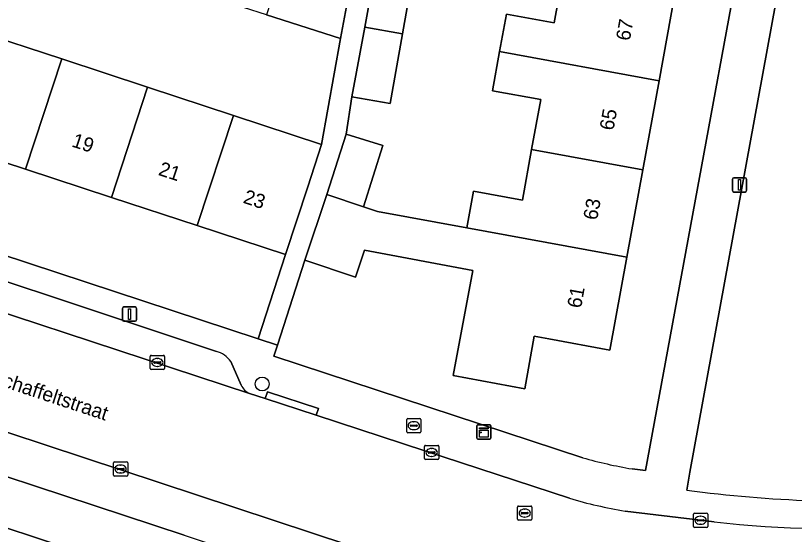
# Model space of a CAD drawing. Extents: x 160554 to 161248, y 385329 to 386506.
# Drawn here: x 161011.2 to 161065.9, y 385862.3 to 385898.7 of the extents above; entities that cross this region are included whole.
import ezdxf

# ---------------------------------------------------------------- set-up
doc = ezdxf.new("R2010")
doc.units = 0
for name, color, linetype in [('IMGEO_Boom', 7, 'Continuous'), ('IMGEO_Brandkraan', 7, 'Continuous'), ('IMGEO_Erf', 7, 'Continuous'), ('IMGEO_Groenvoorziening', 7, 'Continuous'), ('IMGEO_Kast', 7, 'Continuous'), ('IMGEO_Kolk', 7, 'Continuous'), ('IMGEO_Lichtmast', 7, 'Continuous'), ('IMGEO_Openbare_ruimte_label', 7, 'Continuous'), ('IMGEO_Pand', 7, 'Continuous'), ('IMGEO_Pand_nummerreeks', 7, 'Continuous'), ('IMGEO_Parkeervlak_open', 7, 'Continuous'), ('IMGEO_Rijbaan_lokaal_gesloten', 7, 'Continuous'), ('IMGEO_Rioolput', 7, 'Continuous'), ('IMGEO_Voetpad_open', 7, 'Continuous')]:
    doc.layers.add(name, color=color, linetype=linetype)

msp = doc.modelspace()

# ---------------------------------------------------------------- linework, layer by layer
at = {"layer": 'IMGEO_Boom'}
msp.add_circle((161028.5, 385872.811), 0.489, dxfattribs=at)
at = {"layer": 'IMGEO_Brandkraan'}
for p, q in [((161038.651, 385869.46), (161038.651, 385870.312)), ((161038.726, 385870.386), (161039.578, 385870.386)), ((161039.652, 385870.312), (161039.652, 385869.46)), ((161038.91, 385869.88), (161038.91, 385869.892)), ((161039.348, 385869.843), (161038.95, 385869.843)), ((161038.953, 385869.929), (161039.351, 385869.929)), ((161039.139, 385870.166), (161039.164, 385870.166)), ((161039.394, 385869.892), (161039.394, 385869.88)), ((161039.578, 385869.386), (161038.726, 385869.386)), ((161039.162, 385869.606), (161039.137, 385869.606))]:
    msp.add_line(p, q, dxfattribs=at)
for points in [[(161038.651, 385869.46), (161038.651, 385870.312)], [(161038.726, 385870.386), (161039.578, 385870.386)], [(161039.652, 385870.312), (161039.652, 385869.46)], [(161039.578, 385869.386), (161038.726, 385869.386)]]:
    msp.add_lwpolyline(points, dxfattribs=at)
for centre, radius, start, end in [((161038.728, 385870.31), 0.0765, 91.552, 178.448), ((161038.728, 385870.31), 0.0765, 91.552, 178.448), ((161039.576, 385870.31), 0.0765, 1.552, 88.448), ((161039.576, 385870.31), 0.0765, 1.552, 88.448), ((161038.95, 385869.889), 0.0403, 85.8775, 175.7526), ((161038.947, 385869.879), 0.0366, 178.938, 274.7102), ((161039.351, 385869.886), 0.043, 264.8664, 352.4533), ((161039.355, 385869.891), 0.0386, 1.7309, 96.639), ((161038.728, 385869.462), 0.0765, 181.552, 268.448), ((161038.728, 385869.462), 0.0765, 181.552, 268.448), ((161039.576, 385869.462), 0.0765, 271.552, 358.448), ((161039.576, 385869.462), 0.0765, 271.552, 358.448)]:
    msp.add_arc(centre, radius, start, end, dxfattribs=at)
for centre, major_axis, ratio, start_param, end_param in [((161039.138, 385869.886), (-0.387, 0.002), 0.722429, 4.712389, 7.853982), ((161039.163, 385869.886), (-0.39, 0.002), 0.717154, 1.570796, 4.712389)]:
    msp.add_ellipse(centre, major_axis=major_axis, ratio=ratio, start_param=start_param, end_param=end_param, dxfattribs=at)
at = {"layer": 'IMGEO_Erf'}
for points in [[(161054.477, 385866.855), (161055.411, 385866.741), (161065.687, 385922.472)], [(161008.409, 385897.602), (161014.435, 385895.622), (161020.462, 385893.643), (161026.487, 385891.664), (161032.681, 385889.629), (161033.996, 385897.051), (161028.808, 385898.728), (161023.969, 385900.292), (161024.767, 385902.852), (161022.445, 385903.609), (161021.645, 385901.044), (161016.737, 385902.631), (161011.929, 385904.185), (161012.736, 385906.774), (161010.423, 385907.481)], [(161039.279, 385902.547), (161038.356, 385897.375), (161037.484, 385892.484), (161034.808, 385892.954), (161034.398, 385890.345), (161036.967, 385889.554), (161035.614, 385885.247), (161036.607, 385884.914), (161042.88, 385883.769), (161043.257, 385885.836), (161043.349, 385886.338), (161046.772, 385885.714), (161047.421, 385889.272), (161048.06, 385892.772), (161044.671, 385893.391), (161045.171, 385896.132), (161045.652, 385898.769)], [(161045.652, 385898.769), (161049.011, 385898.156), (161049.669, 385901.761)], [(161057.508, 385900.331), (161056.37, 385894.089), (161055.231, 385887.847), (161054.113, 385881.72), (161052.922, 385875.189), (161048.625, 385875.973), (161047.612, 385876.158), (161046.938, 385872.462), (161041.914, 385873.401), (161043.295, 385880.78), (161035.697, 385882.202), (161035.06, 385880.306), (161031.5, 385881.501), (161029.576, 385875.534), (161029.325, 385874.756), (161051.006, 385867.64)], [(161023.033, 385862.205), (161000, 385869.784), (160946.704, 385887.32)], [(161010.098, 385862.856), (161015.773, 385860.978)]]:
    msp.add_lwpolyline(points, dxfattribs=at)
msp.add_lwpolyline([(160993.815, 385893.822), (160987.788, 385895.801), (160981.762, 385897.781), (160975.737, 385899.76), (160969.709, 385901.739), (160963.684, 385903.718), (160957.49, 385905.753), (160955.622, 385900.265), (160960.546, 385898.367), (161000, 385885.266), (161028.22, 385875.98), (161030.139, 385881.89), (161023.945, 385883.925), (161017.919, 385885.904), (161011.893, 385887.883), (161005.867, 385889.863), (161000, 385891.79), (160999.841, 385891.842)], close=True, dxfattribs=at)
msp.add_arc((161059.465, 385896.977), 30.532, 253.9155, 260.5973, dxfattribs=at)
at = {"layer": 'IMGEO_Groenvoorziening'}
msp.add_lwpolyline([(161073.9, 385911.717), (161071.224, 385912.172), (161067, 385912.891), (161058.528, 385866.63), (161058.312, 385865.35)], dxfattribs=at)
msp.add_arc((161070.777, 385962.418), 97.865, 262.68255, 267.86332, dxfattribs=at)
at = {"layer": 'IMGEO_Kast'}
for p, q in [((161043.569, 385869.025), (161043.569, 385869.866)), ((161043.569, 385869.866), (161043.569, 385869.025)), ((161043.644, 385869.95), (161044.485, 385869.95)), ((161044.485, 385869.95), (161043.644, 385869.95)), ((161044.569, 385869.875), (161044.569, 385869.034)), ((161044.569, 385869.034), (161044.569, 385869.875)), ((161044.494, 385868.95), (161043.653, 385868.95)), ((161043.653, 385868.95), (161044.494, 385868.95))]:
    msp.add_line(p, q, dxfattribs=at)
for points in [[(161043.764, 385869.74), (161044.364, 385869.74), (161044.364, 385869.655), (161043.764, 385869.655), (161043.764, 385869.74)], [(161043.764, 385869.565), (161044.364, 385869.565), (161044.364, 385869.076), (161043.764, 385869.076), (161043.764, 385869.565)]]:
    msp.add_lwpolyline(points, dxfattribs=at)
msp.add_circle((161043.848, 385869.414), 0.0377, dxfattribs=at)
for centre, start, end in [((161043.647, 385869.872), 92.4484, 184.2845), ((161043.647, 385869.872), 92.4484, 184.2845), ((161044.491, 385869.872), 2.4484, 94.2845), ((161044.491, 385869.872), 2.4484, 94.2845), ((161043.647, 385869.028), 182.4484, 274.2845), ((161043.647, 385869.028), 182.4484, 274.2845), ((161044.491, 385869.028), 272.4484, 4.2845), ((161044.491, 385869.028), 272.4484, 4.2845)]:
    msp.add_arc(centre, 0.0779, start, end, dxfattribs=at)
at = {"layer": 'IMGEO_Kolk'}
for p, q in [((161020.646, 385873.896), (161020.646, 385874.748)), ((161020.721, 385874.822), (161021.573, 385874.822)), ((161021.134, 385874.602), (161021.159, 385874.602)), ((161021.647, 385874.748), (161021.647, 385873.896)), ((161020.905, 385874.316), (161020.905, 385874.328)), ((161021.343, 385874.279), (161020.945, 385874.279)), ((161020.948, 385874.365), (161021.346, 385874.365)), ((161021.389, 385874.328), (161021.389, 385874.316)), ((161021.573, 385873.822), (161020.721, 385873.822)), ((161021.157, 385874.042), (161021.132, 385874.042)), ((161039.902, 385867.58), (161039.902, 385868.432)), ((161039.977, 385868.506), (161040.829, 385868.506)), ((161040.204, 385868.049), (161040.602, 385868.049)), ((161040.39, 385868.286), (161040.415, 385868.286)), ((161040.903, 385868.432), (161040.903, 385867.58)), ((161040.829, 385867.506), (161039.977, 385867.506)), ((161040.161, 385868), (161040.161, 385868.012)), ((161040.599, 385867.963), (161040.201, 385867.963)), ((161040.413, 385867.726), (161040.388, 385867.726)), ((161040.645, 385868.012), (161040.645, 385868)), ((161018.065, 385866.42), (161018.065, 385867.272)), ((161018.14, 385867.346), (161018.992, 385867.346)), ((161018.553, 385867.126), (161018.578, 385867.126)), ((161019.066, 385867.272), (161019.066, 385866.42)), ((161018.324, 385866.84), (161018.324, 385866.852)), ((161018.762, 385866.803), (161018.364, 385866.803)), ((161018.367, 385866.889), (161018.765, 385866.889)), ((161018.576, 385866.566), (161018.551, 385866.566)), ((161018.808, 385866.852), (161018.808, 385866.84)), ((161018.992, 385866.346), (161018.14, 385866.346)), ((161058.782, 385862.821), (161058.782, 385863.673)), ((161058.857, 385863.747), (161059.709, 385863.747)), ((161059.783, 385863.673), (161059.783, 385862.821)), ((161059.041, 385863.241), (161059.041, 385863.253)), ((161059.479, 385863.204), (161059.081, 385863.204)), ((161059.084, 385863.29), (161059.482, 385863.29)), ((161059.27, 385863.527), (161059.295, 385863.527)), ((161059.525, 385863.253), (161059.525, 385863.241)), ((161059.709, 385862.747), (161058.857, 385862.747)), ((161059.293, 385862.967), (161059.268, 385862.967))]:
    msp.add_line(p, q, dxfattribs=at)
for points in [[(161020.646, 385873.896), (161020.646, 385874.748)], [(161020.721, 385874.822), (161021.573, 385874.822)], [(161021.647, 385874.748), (161021.647, 385873.896)], [(161021.573, 385873.822), (161020.721, 385873.822)], [(161039.902, 385867.58), (161039.902, 385868.432)], [(161039.977, 385868.506), (161040.829, 385868.506)], [(161040.903, 385868.432), (161040.903, 385867.58)], [(161040.829, 385867.506), (161039.977, 385867.506)], [(161018.065, 385866.42), (161018.065, 385867.272)], [(161018.14, 385867.346), (161018.992, 385867.346)], [(161019.066, 385867.272), (161019.066, 385866.42)], [(161018.992, 385866.346), (161018.14, 385866.346)], [(161058.782, 385862.821), (161058.782, 385863.673)], [(161058.857, 385863.747), (161059.709, 385863.747)], [(161059.783, 385863.673), (161059.783, 385862.821)], [(161059.709, 385862.747), (161058.857, 385862.747)]]:
    msp.add_lwpolyline(points, dxfattribs=at)
for centre, radius, start, end in [((161020.723, 385874.746), 0.0765, 91.552, 178.448), ((161020.723, 385874.746), 0.0765, 91.552, 178.448), ((161021.571, 385874.746), 0.0765, 1.552, 88.448), ((161021.571, 385874.746), 0.0765, 1.552, 88.448), ((161020.945, 385874.325), 0.0403, 85.8775, 175.7526), ((161020.942, 385874.315), 0.0366, 178.938, 274.7102), ((161021.346, 385874.322), 0.043, 264.8664, 352.4533), ((161021.35, 385874.327), 0.0386, 1.7309, 96.639), ((161020.723, 385873.898), 0.0765, 181.552, 268.448), ((161020.723, 385873.898), 0.0765, 181.552, 268.448), ((161021.571, 385873.898), 0.0765, 271.552, 358.448), ((161021.571, 385873.898), 0.0765, 271.552, 358.448), ((161039.979, 385868.43), 0.0765, 91.552, 178.448), ((161039.979, 385868.43), 0.0765, 91.552, 178.448), ((161040.201, 385868.009), 0.0403, 85.8775, 175.7526), ((161040.606, 385868.011), 0.0386, 1.7309, 96.639), ((161040.827, 385868.43), 0.0765, 1.552, 88.448), ((161040.827, 385868.43), 0.0765, 1.552, 88.448), ((161039.979, 385867.582), 0.0765, 181.552, 268.448), ((161039.979, 385867.582), 0.0765, 181.552, 268.448), ((161040.198, 385867.999), 0.0366, 178.938, 274.7102), ((161040.602, 385868.006), 0.043, 264.8664, 352.4533), ((161040.827, 385867.582), 0.0765, 271.552, 358.448), ((161040.827, 385867.582), 0.0765, 271.552, 358.448), ((161018.142, 385867.27), 0.0765, 91.552, 178.448), ((161018.142, 385867.27), 0.0765, 91.552, 178.448), ((161018.99, 385867.27), 0.0765, 1.552, 88.448), ((161018.99, 385867.27), 0.0765, 1.552, 88.448), ((161018.142, 385866.422), 0.0765, 181.552, 268.448), ((161018.142, 385866.422), 0.0765, 181.552, 268.448), ((161018.364, 385866.849), 0.0403, 85.8775, 175.7526), ((161018.361, 385866.839), 0.0366, 178.938, 274.7102), ((161018.765, 385866.846), 0.043, 264.8664, 352.4533), ((161018.769, 385866.851), 0.0386, 1.7309, 96.639), ((161018.99, 385866.422), 0.0765, 271.552, 358.448), ((161018.99, 385866.422), 0.0765, 271.552, 358.448), ((161058.859, 385863.671), 0.0765, 91.552, 178.448), ((161058.859, 385863.671), 0.0765, 91.552, 178.448), ((161059.707, 385863.671), 0.0765, 1.552, 88.448), ((161059.707, 385863.671), 0.0765, 1.552, 88.448), ((161059.081, 385863.25), 0.0403, 85.8775, 175.7526), ((161059.078, 385863.24), 0.0366, 178.938, 274.7102), ((161059.482, 385863.247), 0.043, 264.8664, 352.4533), ((161059.486, 385863.252), 0.0386, 1.7309, 96.639), ((161058.859, 385862.823), 0.0765, 181.552, 268.448), ((161058.859, 385862.823), 0.0765, 181.552, 268.448), ((161059.707, 385862.823), 0.0765, 271.552, 358.448), ((161059.707, 385862.823), 0.0765, 271.552, 358.448)]:
    msp.add_arc(centre, radius, start, end, dxfattribs=at)
for centre, major_axis, ratio, start_param, end_param in [((161021.133, 385874.322), (-0.387, 0.002), 0.722429, 4.712389, 7.853982), ((161021.158, 385874.322), (-0.39, 0.002), 0.717154, 1.570796, 4.712389), ((161040.389, 385868.006), (-0.387, 0.002), 0.722429, 4.712389, 7.853982), ((161040.414, 385868.006), (-0.39, 0.002), 0.717154, 1.570796, 4.712389), ((161018.552, 385866.846), (-0.387, 0.002), 0.722429, 4.712389, 7.853982), ((161018.577, 385866.846), (-0.39, 0.002), 0.717154, 1.570796, 4.712389), ((161059.269, 385863.247), (-0.387, 0.002), 0.722429, 4.712389, 7.853982), ((161059.294, 385863.247), (-0.39, 0.002), 0.717154, 1.570796, 4.712389)]:
    msp.add_ellipse(centre, major_axis=major_axis, ratio=ratio, start_param=start_param, end_param=end_param, dxfattribs=at)
at = {"layer": 'IMGEO_Lichtmast'}
for p, q in [((161061.525, 385886.379), (161061.525, 385887.179)), ((161061.525, 385887.179), (161061.525, 385886.379)), ((161061.625, 385887.279), (161062.415, 385887.279)), ((161062.415, 385887.279), (161061.625, 385887.279)), ((161062.515, 385887.179), (161062.515, 385886.379)), ((161062.515, 385886.379), (161062.515, 385887.179)), ((161062.415, 385886.279), (161061.625, 385886.279)), ((161061.625, 385886.279), (161062.415, 385886.279)), ((161018.694, 385877.32), (161018.694, 385878.12)), ((161018.694, 385878.12), (161018.694, 385877.32)), ((161018.794, 385878.22), (161019.584, 385878.22)), ((161019.584, 385878.22), (161018.794, 385878.22)), ((161019.684, 385878.12), (161019.684, 385877.32)), ((161019.684, 385877.32), (161019.684, 385878.12)), ((161019.584, 385877.22), (161018.794, 385877.22)), ((161018.794, 385877.22), (161019.584, 385877.22))]:
    msp.add_line(p, q, dxfattribs=at)
for points in [[(161061.945, 385887.154), (161062.095, 385887.154), (161062.095, 385886.404), (161061.945, 385886.404), (161061.945, 385887.154)], [(161019.114, 385878.095), (161019.264, 385878.095), (161019.264, 385877.345), (161019.114, 385877.345), (161019.114, 385878.095)]]:
    msp.add_lwpolyline(points, dxfattribs=at)
for centre, start, end in [((161061.625, 385887.179), 90, 180), ((161061.625, 385887.179), 90, 180), ((161062.415, 385887.179), 0, 90), ((161062.415, 385887.179), 360, 90), ((161061.625, 385886.379), 180, 270), ((161061.625, 385886.379), 180, 270), ((161062.415, 385886.379), 270, 0), ((161062.415, 385886.379), 270, 0), ((161018.794, 385878.12), 90, 180), ((161018.794, 385878.12), 90, 180), ((161019.584, 385878.12), 0, 90), ((161019.584, 385878.12), 360, 90), ((161018.794, 385877.32), 180, 270), ((161018.794, 385877.32), 180, 270), ((161019.584, 385877.32), 270, 0), ((161019.584, 385877.32), 270, 0)]:
    msp.add_arc(centre, 0.1, start, end, dxfattribs=at)
at = {"layer": 'IMGEO_Pand'}
for points in [[(161038.356, 385897.375), (161039.279, 385902.547), (161036.65, 385903.009), (161035.706, 385897.858)], [(161056.37, 385894.089), (161057.508, 385900.331), (161049.669, 385901.761), (161049.011, 385898.156), (161045.652, 385898.769), (161045.171, 385896.132)], [(161033.996, 385897.051), (161034.498, 385899.68), (161029.64, 385901.263), (161028.808, 385898.728)], [(161005.867, 385889.863), (161011.893, 385887.883), (161014.435, 385895.622), (161008.409, 385897.602)], [(161035.706, 385897.858), (161034.808, 385892.954), (161037.484, 385892.484), (161038.356, 385897.375)], [(161055.231, 385887.847), (161056.37, 385894.089), (161045.171, 385896.132), (161044.671, 385893.391), (161048.06, 385892.772), (161047.421, 385889.272)], [(161020.462, 385893.643), (161014.435, 385895.622), (161011.893, 385887.883), (161017.919, 385885.904)], [(161017.919, 385885.904), (161023.945, 385883.925), (161026.487, 385891.664), (161020.462, 385893.643)], [(161023.945, 385883.925), (161030.139, 385881.89), (161031.7, 385886.641), (161032.681, 385889.629), (161026.487, 385891.664)], [(161036.967, 385889.554), (161034.398, 385890.345), (161033.047, 385886.109), (161035.614, 385885.247)], [(161054.113, 385881.72), (161055.231, 385887.847), (161047.421, 385889.272), (161046.772, 385885.714), (161043.349, 385886.338), (161043.257, 385885.836), (161042.88, 385883.769)], [(161054.113, 385881.72), (161042.88, 385883.769), (161036.607, 385884.914), (161035.614, 385885.247), (161033.047, 385886.109), (161031.5, 385881.501), (161035.06, 385880.306), (161035.697, 385882.202), (161043.295, 385880.78), (161041.914, 385873.401), (161046.938, 385872.462), (161047.612, 385876.158), (161048.625, 385875.973), (161052.922, 385875.189)], [(161007.464, 385855.84), (161007.305, 385855.357), (161007.6, 385855.26), (161007.761, 385855.749), (161013.444, 385853.869), (161015.773, 385860.978), (161010.098, 385862.856), (161010.227, 385863.246), (161009.925, 385863.346), (161009.785, 385862.921)]]:
    msp.add_lwpolyline(points, close=True, dxfattribs=at)
at = {"layer": 'IMGEO_Parkeervlak_open'}
for points in [[(160915.236, 385897.491), (160917.76, 385896.647), (160938.382, 385889.832), (160942.621, 385888.413), (160946.661, 385887.12), (160946.704, 385887.32), (161000, 385869.784), (161023.033, 385862.205), (161024.084, 385861.859), (161040.877, 385856.333), (161043.615, 385856.403)], [(161025.292, 385875.092), (160999.56, 385883.66), (160961.739, 385896.102)], [(160961.001, 385894.062), (160985.406, 385885.917), (161000, 385881.221), (161027.626, 385872.155)], [(161040.719, 385859.452), (161040.422, 385859.563), (161037.274, 385860.603), (161000, 385872.922), (160982.131, 385878.84)], [(161027.037, 385872.739), (161026.302, 385874.387)]]:
    msp.add_lwpolyline(points, dxfattribs=at)
for centre, radius, start, end in [((161024.925, 385873.491), 1.642, 33.0627, 77.1057), ((161028.051, 385873.173), 1.103, 203.1516, 247.3368)]:
    msp.add_arc(centre, radius, start, end, dxfattribs=at)
at = {"layer": 'IMGEO_Rijbaan_lokaal_gesloten'}
for points in [[(160927.042, 385901.764), (160923.954, 385902.802), (160922.03, 385898.546), (160922.596, 385898.363), (160930.569, 385895.723), (160934.897, 385894.252), (160939.22, 385892.854), (160947.921, 385889.946), (160953.45, 385888.133), (160978.728, 385879.965), (160982.131, 385878.84), (161000, 385872.922), (161037.274, 385860.603), (161040.422, 385859.563), (161040.719, 385859.452)], [(161050.071, 385864.79), (161039.929, 385868.118), (161032.301, 385870.622), (161028.719, 385871.797), (161027.626, 385872.155), (161000, 385881.221)], [(161060.239, 385863.138), (161059.283, 385863.247), (161053.989, 385863.895)]]:
    msp.add_lwpolyline(points, dxfattribs=at)
for centre, radius, start, end in [((161059.339, 385896.338), 32.882, 253.6289, 260.6362), ((161068.929, 385939.909), 77.261, 263.54176, 274.16751)]:
    msp.add_arc(centre, radius, start, end, dxfattribs=at)
at = {"layer": 'IMGEO_Rioolput'}
for p, q in [((161046.512, 385864.249), (161047.364, 385864.249)), ((161046.437, 385863.323), (161046.437, 385864.175)), ((161046.696, 385863.743), (161046.696, 385863.755)), ((161047.134, 385863.706), (161046.736, 385863.706)), ((161046.739, 385863.792), (161047.137, 385863.792)), ((161046.925, 385864.029), (161046.95, 385864.029)), ((161047.18, 385863.755), (161047.18, 385863.743)), ((161047.438, 385864.175), (161047.438, 385863.323)), ((161047.364, 385863.249), (161046.512, 385863.249)), ((161046.948, 385863.469), (161046.923, 385863.469))]:
    msp.add_line(p, q, dxfattribs=at)
for points in [[(161046.512, 385864.249), (161047.364, 385864.249)], [(161046.437, 385863.323), (161046.437, 385864.175)], [(161047.438, 385864.175), (161047.438, 385863.323)], [(161047.364, 385863.249), (161046.512, 385863.249)]]:
    msp.add_lwpolyline(points, dxfattribs=at)
for centre, radius, start, end in [((161046.514, 385864.173), 0.0765, 91.552, 178.448), ((161046.514, 385864.173), 0.0765, 91.552, 178.448), ((161047.362, 385864.173), 0.0765, 1.552, 88.448), ((161047.362, 385864.173), 0.0765, 1.552, 88.448), ((161046.736, 385863.752), 0.0403, 85.8775, 175.7526), ((161046.733, 385863.742), 0.0366, 178.938, 274.7102), ((161047.137, 385863.749), 0.043, 264.8664, 352.4533), ((161047.141, 385863.754), 0.0386, 1.7309, 96.639), ((161046.514, 385863.325), 0.0765, 181.552, 268.448), ((161046.514, 385863.325), 0.0765, 181.552, 268.448), ((161047.362, 385863.325), 0.0765, 271.552, 358.448), ((161047.362, 385863.325), 0.0765, 271.552, 358.448)]:
    msp.add_arc(centre, radius, start, end, dxfattribs=at)
for centre, major_axis, ratio, start_param, end_param in [((161046.924, 385863.749), (-0.387, 0.002), 0.722429, 4.712389, 7.853982), ((161046.949, 385863.749), (-0.39, 0.002), 0.717154, 1.570796, 4.712389)]:
    msp.add_ellipse(centre, major_axis=major_axis, ratio=ratio, start_param=start_param, end_param=end_param, dxfattribs=at)
at = {"layer": 'IMGEO_Voetpad_open'}
for points in [[(161058.312, 385865.35), (161058.528, 385866.63), (161067, 385912.891), (161068.656, 385921.934), (161065.687, 385922.472), (161055.411, 385866.741), (161054.477, 385866.855)], [(161034.498, 385899.68), (161033.996, 385897.051), (161032.681, 385889.629), (161031.7, 385886.641), (161030.139, 385881.89), (161028.22, 385875.98), (161029.576, 385875.534), (161031.5, 385881.501), (161033.047, 385886.109), (161034.398, 385890.345), (161034.808, 385892.954), (161035.706, 385897.858), (161036.65, 385903.009)], [(160955.009, 385898.6), (160961.739, 385896.102), (160999.56, 385883.66), (161025.292, 385875.092)], [(161051.006, 385867.64), (161029.325, 385874.756), (161029.576, 385875.534), (161028.22, 385875.98), (161000, 385885.266), (160960.546, 385898.367)], [(161026.302, 385874.387), (161027.037, 385872.739)], [(161027.626, 385872.155), (161028.719, 385871.797), (161028.874, 385872.272), (161032.456, 385871.097), (161032.301, 385870.622), (161039.929, 385868.118), (161050.071, 385864.79)], [(161053.989, 385863.895), (161059.283, 385863.247), (161060.239, 385863.138)]]:
    msp.add_lwpolyline(points, dxfattribs=at)
msp.add_lwpolyline([(161028.719, 385871.797), (161032.301, 385870.622), (161032.456, 385871.097), (161028.874, 385872.272)], close=True, dxfattribs=at)
for centre, radius, start, end in [((161024.925, 385873.491), 1.642, 33.0627, 77.1057), ((161028.051, 385873.173), 1.103, 203.1516, 247.3368), ((161059.465, 385896.977), 30.532, 253.9155, 260.5973), ((161070.777, 385962.418), 97.865, 262.68255, 267.86332), ((161059.339, 385896.338), 32.882, 253.6289, 260.6362), ((161068.929, 385939.909), 77.261, 263.54176, 274.16751)]:
    msp.add_arc(centre, radius, start, end, dxfattribs=at)

# ---------------------------------------------------------------- texts
at = {"layer": 'IMGEO_Openbare_ruimte_label'}
msp.add_text('Verschaffeltstraat', height=1, rotation=341.7099, dxfattribs=at).set_placement((161007.61, 385873.501))
at = {"layer": 'IMGEO_Pand_nummerreeks'}
for s, rotation, p in [('67', 79.662, (161054.311, 385896.849)), ('65', 79.662, (161053.163, 385890.558)), ('19', 341.8158, (161015.078, 385889.49)), ('21', 341.8158, (161021.159, 385887.493)), ('23', 341.8158, (161027.111, 385885.537)), ('63', 79.662, (161052.016, 385884.266)), ('61', 79.6641, (161050.889, 385878.085))]:
    msp.add_text(s, height=1, rotation=rotation, dxfattribs=at).set_placement(p)

doc.saveas('drawing.dxf')
